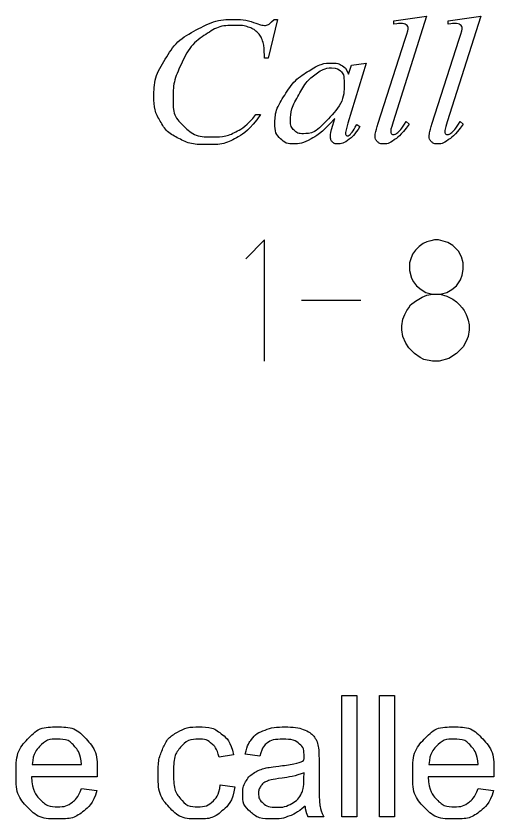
# Model space of a CAD drawing. Extents: x -97 to 34, y -21 to 22.
# Drawn here: x -94.054 to -93.505, y -18.943 to -18.018 of the extents above; entities that cross this region are included whole.
import ezdxf

# ---------------------------------------------------------------- set-up
doc = ezdxf.new("R2010")
doc.units = 0
doc.layers.add('SH_Data', color=7, linetype='Continuous')

msp = doc.modelspace()

# ---------------------------------------------------------------- linework, layer by layer
at = {"layer": 'SH_Data'}
msp.add_line((-93.72607, -18.34551), (-93.65773, -18.34551), dxfattribs=at)
for points in [[(-93.7535, -18.02225), (-93.76451, -18.06699), (-93.7685, -18.06699), (-93.76894, -18.0558)], [(-93.75749, -18.02225), (-93.7535, -18.02225)], [(-93.58194, -18.01842), (-93.62052, -18.1402)], [(-93.61952, -18.02777), (-93.61952, -18.02405), (-93.58194, -18.01842)], [(-93.51975, -18.01842), (-93.55833, -18.1402)], [(-93.55733, -18.02777), (-93.55733, -18.02405), (-93.51975, -18.01842)], [(-93.63758, -18.14192), (-93.60693, -18.04603)], [(-93.5754, -18.14192), (-93.54475, -18.04603)], [(-93.65149, -18.07263), (-93.67257, -18.14167), (-93.67494, -18.15094)], [(-93.6719, -18.08553), (-93.66837, -18.07511), (-93.65149, -18.07263)], [(-93.77842, -18.13191), (-93.77322, -18.13191)], [(-93.6901, -18.14412), (-93.68773, -18.13659)], [(-93.66237, -18.14314), (-93.65865, -18.14558)], [(-93.6054, -18.13975), (-93.60214, -18.14289)], [(-93.54322, -18.13975), (-93.53995, -18.14289)], [(-93.76873, -18.41606), (-93.76873, -18.27606), (-93.79, -18.29821)], [(-93.56625, -18.3389), (-93.55854, -18.33669), (-93.55302, -18.3334), (-93.54752, -18.32899), (-93.54311, -18.32237), (-93.5409, -18.31685), (-93.53979, -18.31024), (-93.53979, -18.30253), (-93.542, -18.29592), (-93.54531, -18.2893), (-93.55192, -18.28269), (-93.55743, -18.27937), (-93.56845, -18.27606), (-93.57065, -18.27606), (-93.57286, -18.27606), (-93.57727, -18.27717), (-93.58168, -18.27828), (-93.58609, -18.28049), (-93.5905, -18.28378), (-93.59491, -18.28819), (-93.59822, -18.2926), (-93.60043, -18.29922), (-93.60152, -18.30253), (-93.60152, -18.31024), (-93.60152, -18.31135), (-93.59931, -18.32017), (-93.59711, -18.32458), (-93.59381, -18.32899), (-93.58829, -18.3334), (-93.58279, -18.33669), (-93.57506, -18.3389), (-93.56625, -18.3389), (-93.55854, -18.3411), (-93.55192, -18.34442), (-93.54752, -18.34772), (-93.5442, -18.35103), (-93.5409, -18.35433), (-93.5387, -18.35765), (-93.53649, -18.36206), (-93.53538, -18.36535), (-93.53429, -18.36867), (-93.53318, -18.37417), (-93.53318, -18.37969), (-93.53429, -18.3874), (-93.53649, -18.39292), (-93.53979, -18.39953), (-93.54752, -18.40724), (-93.55633, -18.41276), (-93.56736, -18.41606), (-93.57506, -18.41606), (-93.58499, -18.41385), (-93.5894, -18.41165), (-93.59602, -18.40724), (-93.60263, -18.40063), (-93.60593, -18.39512), (-93.60924, -18.3874), (-93.61034, -18.37969), (-93.61034, -18.37528), (-93.60924, -18.36756), (-93.60704, -18.36206), (-93.60483, -18.35765), (-93.60263, -18.35433), (-93.60043, -18.35103), (-93.59491, -18.34662), (-93.5872, -18.34221), (-93.58168, -18.34001), (-93.57506, -18.3389)], [(-93.67951, -18.94092), (-93.67951, -18.80092), (-93.66233, -18.80092), (-93.66233, -18.94092), (-93.67951, -18.94092)], [(-93.63608, -18.94092), (-93.63608, -18.80092), (-93.6189, -18.80092), (-93.6189, -18.94092), (-93.63608, -18.94092)], [(-93.80414, -18.86932), (-93.82089, -18.87188)], [(-93.77384, -18.87071), (-93.7907, -18.86847)], [(-94.0358, -18.88052), (-93.97914, -18.88052)], [(-93.70576, -18.8755), (-93.70576, -18.89841)], [(-93.57931, -18.88052), (-93.52265, -18.88052)], [(-93.72314, -18.89632), (-93.72304, -18.89002)], [(-93.9611, -18.89461), (-94.03676, -18.89461)], [(-93.5046, -18.89461), (-93.58027, -18.89461)], [(-93.97933, -18.90816), (-93.96157, -18.9104)], [(-93.8194, -18.90379), (-93.80254, -18.90603)], [(-93.52284, -18.90816), (-93.50508, -18.9104)], [(-93.70032, -18.94092), (-93.71824, -18.94092)]]:
    msp.add_lwpolyline(points, dxfattribs=at)
for points, degree in [([(-93.77322, -18.13191), (-93.78525, -18.14972), (-93.7999, -18.15811), (-93.81455, -18.16651), (-93.83499, -18.16651), (-93.85314, -18.16651), (-93.86713, -18.15944), (-93.88113, -18.15237), (-93.88845, -18.13955), (-93.89578, -18.12673), (-93.89578, -18.11198), (-93.89578, -18.0894), (-93.88278, -18.06803), (-93.86978, -18.04667), (-93.84712, -18.03446), (-93.82445, -18.02225), (-93.8014, -18.02225), (-93.79059, -18.02225), (-93.77716, -18.02707), (-93.77126, -18.02913), (-93.76864, -18.02913), (-93.76601, -18.02913), (-93.76405, -18.0281), (-93.76208, -18.02707), (-93.75749, -18.02225)], 3), ([(-93.76894, -18.0558), (-93.7695, -18.04969), (-93.77148, -18.0449), (-93.77346, -18.04012), (-93.77743, -18.03661), (-93.7814, -18.0331), (-93.78746, -18.03111), (-93.79352, -18.02913), (-93.80091, -18.02913), (-93.82064, -18.02913), (-93.8354, -18.03909), (-93.85425, -18.05179), (-93.86494, -18.07497), (-93.87376, -18.09408), (-93.87376, -18.11369), (-93.87376, -18.13372), (-93.86105, -18.14566), (-93.84835, -18.15761), (-93.82802, -18.15761), (-93.81266, -18.15761), (-93.80068, -18.15131), (-93.78869, -18.14501), (-93.77842, -18.13191)], 3), ([(-93.60693, -18.04603), (-93.60333, -18.03437), (-93.60333, -18.03264), (-93.60333, -18.03021), (-93.6054, -18.02863), (-93.60748, -18.02706), (-93.61186, -18.02706), (-93.61437, -18.02706), (-93.61952, -18.02777)], 3), ([(-93.54475, -18.04603), (-93.54115, -18.03437), (-93.54115, -18.03264), (-93.54115, -18.03021), (-93.54322, -18.02863), (-93.5453, -18.02706), (-93.54967, -18.02706), (-93.55219, -18.02706), (-93.55733, -18.02777)], 3), ([(-93.68773, -18.13659), (-93.7034, -18.15389), (-93.71656, -18.16077), (-93.72602, -18.16572), (-93.73511, -18.16572), (-93.74384, -18.16572), (-93.75019, -18.15966), (-93.75653, -18.1536), (-93.75653, -18.14297), (-93.75653, -18.12704), (-93.74527, -18.10936), (-93.73402, -18.09167), (-93.71669, -18.08105), (-93.70313, -18.07263), (-93.69111, -18.07263), (-93.68392, -18.07263), (-93.67915, -18.07562), (-93.67438, -18.07861), (-93.6719, -18.08553)], 3), ([(-93.69159, -18.07793), (-93.69917, -18.07793), (-93.7077, -18.08392), (-93.71978, -18.0924), (-93.7292, -18.10907), (-93.73862, -18.12574), (-93.73862, -18.13921), (-93.73862, -18.146), (-93.73443, -18.14994), (-93.73025, -18.15389), (-93.72483, -18.15389), (-93.71141, -18.15389), (-93.69564, -18.13782), (-93.67641, -18.11646), (-93.67702, -18.094), (-93.67702, -18.08551), (-93.68093, -18.08172), (-93.68484, -18.07793), (-93.69159, -18.07793)], 3), ([(-93.67494, -18.15094), (-93.67536, -18.15228), (-93.67536, -18.15321), (-93.67536, -18.15466), (-93.67459, -18.15575), (-93.67397, -18.15656), (-93.67304, -18.15656), (-93.67204, -18.15656), (-93.67041, -18.15511), (-93.6674, -18.1524), (-93.66237, -18.14314)], 3), ([(-93.60214, -18.14289), (-93.61201, -18.15649), (-93.62032, -18.16187), (-93.62645, -18.16572), (-93.63196, -18.16572), (-93.63591, -18.16572), (-93.63855, -18.1631), (-93.6412, -18.16048), (-93.6412, -18.15705), (-93.6412, -18.15337), (-93.63758, -18.14192)], 3), ([(-93.62052, -18.1402), (-93.62334, -18.1493), (-93.62334, -18.15135), (-93.62334, -18.15288), (-93.62241, -18.15389), (-93.62148, -18.15491), (-93.6201, -18.15491), (-93.61824, -18.15491), (-93.61609, -18.15318), (-93.61099, -18.1489), (-93.6054, -18.13975)], 3), ([(-93.53995, -18.14289), (-93.54982, -18.15649), (-93.55814, -18.16187), (-93.56427, -18.16572), (-93.56977, -18.16572), (-93.57372, -18.16572), (-93.57637, -18.1631), (-93.57902, -18.16048), (-93.57902, -18.15705), (-93.57902, -18.15337), (-93.5754, -18.14192)], 3), ([(-93.55833, -18.1402), (-93.56115, -18.1493), (-93.56115, -18.15135), (-93.56115, -18.15288), (-93.56022, -18.15389), (-93.55929, -18.15491), (-93.55792, -18.15491), (-93.55606, -18.15491), (-93.5539, -18.15318), (-93.54881, -18.1489), (-93.54322, -18.13975)], 3), ([(-93.65865, -18.14558), (-93.66502, -18.15584), (-93.67175, -18.16078), (-93.67848, -18.16572), (-93.6842, -18.16572), (-93.68816, -18.16572), (-93.69033, -18.16354), (-93.6925, -18.16136), (-93.6925, -18.1572), (-93.6925, -18.15224), (-93.6901, -18.14412)], 3), ([(-93.96157, -18.9104), (-93.96578, -18.92597), (-93.97714, -18.93456), (-93.9885, -18.94316), (-94.00616, -18.94316), (-94.02841, -18.94316), (-94.04144, -18.92946), (-94.05448, -18.91576), (-94.05448, -18.89104), (-94.05448, -18.86546), (-94.0413, -18.85133), (-94.02812, -18.8372), (-94.00712, -18.8372), (-93.98678, -18.8372), (-93.97389, -18.85105), (-93.961, -18.8649), (-93.961, -18.89002), (-93.961, -18.89155), (-93.9611, -18.89461)], 3), ([(-93.80254, -18.90603), (-93.80531, -18.92345), (-93.81672, -18.93331), (-93.82814, -18.94316), (-93.84476, -18.94316), (-93.86558, -18.94316), (-93.87824, -18.92956), (-93.89089, -18.91595), (-93.89089, -18.89056), (-93.89089, -18.87414), (-93.88545, -18.86183), (-93.88, -18.84951), (-93.86887, -18.84336), (-93.85774, -18.8372), (-93.84465, -18.8372), (-93.82812, -18.8372), (-93.81761, -18.84556), (-93.8071, -18.85393), (-93.80414, -18.86932)], 3), ([(-93.7907, -18.86847), (-93.78841, -18.85766), (-93.78316, -18.85102), (-93.77791, -18.84437), (-93.76798, -18.84079), (-93.75806, -18.8372), (-93.74498, -18.8372), (-93.732, -18.8372), (-93.72389, -18.84026), (-93.71578, -18.84332), (-93.71196, -18.84795), (-93.70814, -18.85259), (-93.70662, -18.85966), (-93.70576, -18.86405), (-93.70576, -18.8755)], 3), ([(-93.50508, -18.9104), (-93.50928, -18.92597), (-93.52064, -18.93456), (-93.53201, -18.94316), (-93.54967, -18.94316), (-93.57192, -18.94316), (-93.58495, -18.92946), (-93.59798, -18.91576), (-93.59798, -18.89104), (-93.59798, -18.86546), (-93.58481, -18.85133), (-93.57163, -18.8372), (-93.55062, -18.8372), (-93.53029, -18.8372), (-93.5174, -18.85105), (-93.50451, -18.8649), (-93.50451, -18.89002), (-93.50451, -18.89155), (-93.5046, -18.89461)], 3), ([(-93.97914, -18.88052), (-93.98029, -18.86768), (-93.98564, -18.86125), (-93.99386, -18.85129), (-94.00695, -18.85129), (-94.01879, -18.85129), (-94.02687, -18.85924), (-94.03494, -18.8672), (-94.0358, -18.88052)], 3), ([(-93.82089, -18.87188), (-93.82328, -18.86163), (-93.82934, -18.85646), (-93.8354, -18.85129), (-93.84398, -18.85129), (-93.85696, -18.85129), (-93.86507, -18.8606), (-93.87318, -18.86992), (-93.87318, -18.89009), (-93.87318, -18.91054), (-93.86535, -18.91981), (-93.85751, -18.92907), (-93.84491, -18.92907), (-93.83478, -18.92907), (-93.828, -18.92287), (-93.82122, -18.91667), (-93.8194, -18.90379)], 3), ([(-93.72166, -18.92843), (-93.73125, -18.93651), (-93.74008, -18.93983), (-93.74891, -18.94316), (-93.75903, -18.94316), (-93.77574, -18.94316), (-93.78471, -18.935), (-93.79368, -18.92685), (-93.79368, -18.91416), (-93.79368, -18.90672), (-93.7903, -18.90057), (-93.78691, -18.89441), (-93.78142, -18.89069), (-93.77593, -18.88697), (-93.76905, -18.88506), (-93.764, -18.88373), (-93.75378, -18.88249), (-93.73297, -18.88001), (-93.72314, -18.87657), (-93.72304, -18.87303), (-93.72304, -18.87207), (-93.72304, -18.86154), (-93.7279, -18.85723), (-93.73448, -18.85139), (-93.74744, -18.85139), (-93.75954, -18.85139), (-93.76531, -18.85565), (-93.77107, -18.8599), (-93.77384, -18.87071)], 3), ([(-93.52265, -18.88052), (-93.52379, -18.86768), (-93.52914, -18.86125), (-93.53736, -18.85129), (-93.55045, -18.85129), (-93.5623, -18.85129), (-93.57037, -18.85924), (-93.57845, -18.8672), (-93.57931, -18.88052)], 3), ([(-93.72304, -18.89002), (-93.73241, -18.89384), (-93.75115, -18.89651), (-93.76176, -18.89803), (-93.76615, -18.89994), (-93.77055, -18.90185), (-93.77294, -18.90553), (-93.77533, -18.9092), (-93.77533, -18.91368), (-93.77533, -18.92055), (-93.77013, -18.92514), (-93.76493, -18.92972), (-93.75491, -18.92972), (-93.74499, -18.92972), (-93.73726, -18.92537), (-93.72953, -18.92103), (-93.7259, -18.91349), (-93.72314, -18.90767), (-93.72314, -18.89632)], 3), ([(-94.03676, -18.89461), (-94.03581, -18.91132), (-94.0273, -18.9202), (-94.0188, -18.92907), (-94.00609, -18.92907), (-93.99663, -18.92907), (-93.98994, -18.92409), (-93.98325, -18.9191), (-93.97933, -18.90816)], 3), ([(-93.70576, -18.89841), (-93.70576, -18.92236), (-93.70466, -18.92872), (-93.70356, -18.93508), (-93.70032, -18.94092)], 3), ([(-93.58027, -18.89461), (-93.57931, -18.91132), (-93.57081, -18.9202), (-93.5623, -18.92907), (-93.5496, -18.92907), (-93.54014, -18.92907), (-93.53345, -18.92409), (-93.52676, -18.9191), (-93.52284, -18.90816)], 3), ([(-93.71824, -18.94092), (-93.7209, -18.93558), (-93.72166, -18.92843)], 2)]:
    msp.add_open_spline(points, degree=degree, dxfattribs=at)

doc.saveas('drawing.dxf')
